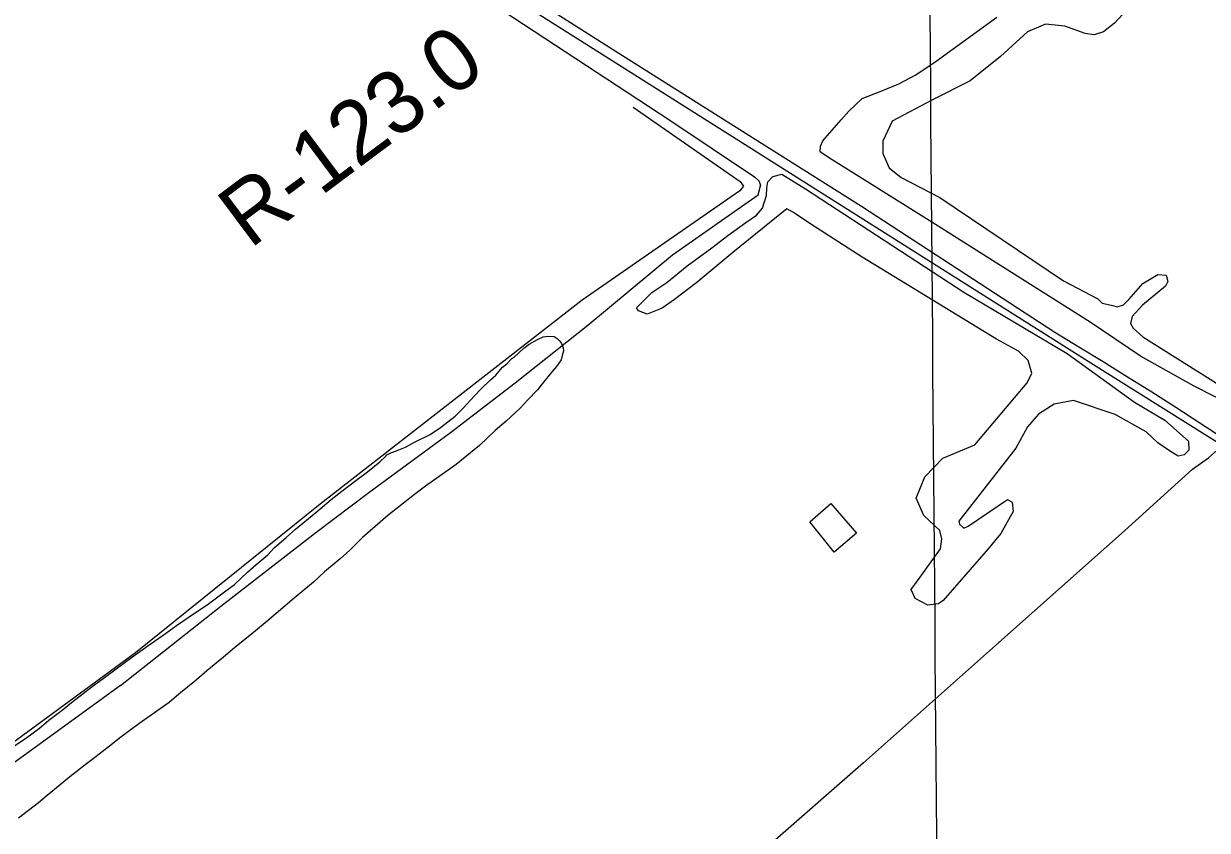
# Model space of a CAD drawing. Extents: x 3567028 to 3605064, y 510945 to 536587.
# Drawn here: x 3575211 to 3576780, y 526815 to 527885 of the extents above; entities that cross this region are included whole.
import ezdxf

# ---------------------------------------------------------------- set-up
doc = ezdxf.new("R2010")
doc.units = 0
for name, color, linetype in [('V-BLDG-OTLN', 7, 'Continuous'), ('V-DTCH-CNTR', 7, 'Continuous'), ('V-GRID-MAJR', 7, 'Continuous'), ('V-RAIL-TRAK', 7, 'Continuous'), ('V-RIVR-RANG-IDEN', 7, 'Continuous'), ('V-ROAD-CNTR', 7, 'Continuous'), ('V-SITE-VEGE', 7, 'Continuous'), ('V-TOPO-SHOR', 7, 'Continuous')]:
    doc.layers.add(name, color=color, linetype=linetype)

msp = doc.modelspace()

# ---------------------------------------------------------------- linework, layer by layer
at = {"layer": 'V-BLDG-OTLN'}
msp.add_lwpolyline([(3576253.607, 527224.399), (3576281.444, 527248.518), (3576315.375, 527209.358), (3576285.882, 527183.801)], close=True, dxfattribs=at)
at = {"layer": 'V-DTCH-CNTR'}
for points in [[(3576019.273, 527774.107), (3576161.15, 527675.5380000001), (3576165.642, 527669.204), (3576160.818, 527663.115), (3575951.839, 527517.969), (3575604.3340000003, 527247.547), (3575359.784, 527050.52), (3575093.54, 526855.6240000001), (3574795.702, 526641.37), (3574514.861, 526423.555), (3574295.901, 526253.813), (3574177.294, 526176.177), (3574150.399, 526158.2490000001), (3574003.9020000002, 526025.42), (3573821.359, 525881.12), (3573540.685, 525669.5160000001), (3573264.336, 525445.367), (3572926.562, 525190.227), (3572656.9220000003, 524984.542), (3572420.384, 524796.6240000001), (3572110.89, 524553.158), (3571723.573, 524246.509), (3571391.719, 523980.332), (3571167.207082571, 523811.410293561)], [(3576499.531, 527060.1), (3576671.287, 527212.75), (3576760.747, 527294.248), (3576781.969, 527309.229), (3576794.025, 527319.49), (3576805.224, 527332.435), (3576813.739, 527339.963), (3576830.025, 527352.241), (3576849.164, 527367.96), (3576982.339, 527472.4180000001), (3577090.139, 527564.06), (3577075.842, 527584.5700000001), (3577050.588, 527617.15), (3577015.3030000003, 527674.355), (3576969.16, 527749.213)], [(3576499.531, 527060.1), (3576324.6750000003, 526904.962), (3576203.9990000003, 526799.074), (3576028.098, 526646.167), (3575881.518, 526518.926), (3575749.398, 526396.814), (3575614.205, 526283.5970000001), (3575502.3370000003, 526177.478)]]:
    msp.add_lwpolyline(points, dxfattribs=at)
at = {"layer": 'V-GRID-MAJR'}
msp.add_spline([(3576470.071, 520885.094), (3576457.305, 522452.36100000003), (3576407.9390000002, 528513.132), (3576358.572, 534573.9180000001), (3576358.556, 534575.836)], degree=3, dxfattribs=at)
at = {"layer": 'V-RAIL-TRAK'}
msp.add_line((3576578.06, 527475.234), (3576322.162, 527642.265), dxfattribs=at)
for points in [[(3576322.162, 527642.265), (3576201.432, 527718.428), (3576005.017, 527841.99), (3575798.21, 527973.59)], [(3576802.139, 527334.358), (3576770.471, 527355.123), (3576738.67, 527375.685), (3576706.74, 527396.044), (3576674.6780000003, 527416.2), (3576642.492, 527436.152), (3576610.1780000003, 527455.899), (3576578.06, 527475.234)]]:
    msp.add_lwpolyline(points, dxfattribs=at)
at = {"layer": 'V-ROAD-CNTR'}
msp.add_lwpolyline([(3571107.4897466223, 530923.76112624), (3571335.7312901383, 530779.8974139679), (3572456.01804956, 530074.706824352), (3572913.198135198, 529784.926403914), (3573353.2372551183, 529506.1049615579), (3574011.946937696, 529090.351793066), (3574465.8630298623, 528803.762366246), (3574566.3788288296, 528736.8115001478), (3574909.1951431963, 528519.108935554), (3575756.439448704, 527984.866004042), (3576622.61471635, 527437.0440996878), (3577459.479042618, 526912.6611484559), (3578223.72151413, 526427.3721190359), (3578886.3171889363, 526005.206963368), (3579395.19917117, 525684.0216057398), (3580151.7146581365, 525207.4495588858), (3580698.9845635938, 524864.6862444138), (3581176.0156095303, 524557.815858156)], dxfattribs=at)
at = {"layer": 'V-SITE-VEGE'}
for p, q in [((3575899.932, 527469.356), (3575906.248, 527470.333)), ((3575906.248, 527470.3329999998), (3575914.819, 527470.1039999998)), ((3575914.819, 527470.1039999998), (3575918.7430000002, 527467.1399999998)), ((3575861.473, 527442.367), (3575874.379, 527454.5999999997)), ((3575874.379, 527454.5999999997), (3575881.373, 527459.5599999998)), ((3575881.373, 527459.5599999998), (3575892.412, 527466.1259999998)), ((3575892.412, 527466.1259999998), (3575899.932, 527469.3559999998)), ((3575918.7430000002, 527467.1399999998), (3575921.524, 527464.2069999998)), ((3575921.524, 527464.207), (3575924.289, 527460.7009999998)), ((3575924.289, 527460.7009999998), (3575926.421, 527454.928)), ((3575926.421, 527454.928), (3575926.886, 527450.914)), ((3575852.0870000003, 527433.4669999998), (3575858.571, 527440.7249999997)), ((3575858.571, 527440.7249999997), (3575861.473, 527442.367)), ((3575923.7090000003, 527438.99), (3575917.752, 527430)), ((3575925.004, 527444.674), (3575923.7090000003, 527438.99)), ((3575926.886, 527450.914), (3575925.004, 527444.674)), ((3575837.3880000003, 527418.422), (3575846.252, 527429.047)), ((3575846.252, 527429.047), (3575852.0870000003, 527433.4669999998)), ((3575911.853, 527423.296), (3575900.616, 527409.2999999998)), ((3575917.752, 527430), (3575911.853, 527423.296)), ((3575818.0470000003, 527400.639), (3575830.3680000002, 527412.317)), ((3575830.3680000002, 527412.317), (3575837.3880000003, 527418.422)), ((3575900.616, 527409.2999999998), (3575892.342, 527399.228)), ((3575793.919, 527374.98), (3575809.218, 527391.153)), ((3575809.218, 527391.153), (3575818.0470000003, 527400.639)), ((3575892.342, 527399.228), (3575879.3910000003, 527385.2789999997)), ((3575879.3910000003, 527385.2789999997), (3575869.3880000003, 527374.6809999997)), ((3575764.078, 527349.4759999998), (3575783.343, 527364.3979999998)), ((3575783.343, 527364.3979999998), (3575793.919, 527374.98)), ((3575869.3880000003, 527374.6809999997), (3575851.202, 527357.441)), ((3575750.106, 527340.1249999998), (3575764.078, 527349.4759999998)), ((3575836.5810000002, 527345.2509999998), (3575815.464, 527325.232)), ((3575851.202, 527357.441), (3575836.5810000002, 527345.2509999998)), ((3575717.633, 527323.2659999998), (3575728.6580000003, 527329.263)), ((3575728.6580000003, 527329.263), (3575750.106, 527340.1249999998)), ((3575690.9990000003, 527310.8259999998), (3575692.775, 527313.067)), ((3575692.775, 527313.067), (3575697.9930000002, 527315.787)), ((3575697.9930000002, 527315.787), (3575704.34, 527317.904)), ((3575704.34, 527317.904), (3575717.633, 527323.2659999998)), ((3575815.464, 527325.232), (3575784.494, 527300.3259999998)), ((3575667.009, 527290.31), (3575683.372, 527303.595)), ((3575683.372, 527303.5949999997), (3575690.9990000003, 527310.8259999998)), ((3575784.494, 527300.3259999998), (3575744.276, 527271.667)), ((3575653.592, 527280.3749999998), (3575667.009, 527290.31)), ((3575633.168, 527264.91), (3575653.592, 527280.3749999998)), ((3575744.276, 527271.667), (3575729.686, 527260.6199999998)), ((3575598.677, 527236.6680000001), (3575619.149, 527253.8470000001)), ((3575619.149, 527253.8470000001), (3575633.168, 527264.91)), ((3575729.686, 527260.6199999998), (3575694.055, 527232.4089999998)), ((3575571.785, 527214.513), (3575598.677, 527236.6680000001)), ((3575694.055, 527232.409), (3575660.693, 527203.5650000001)), ((3575543.67, 527189.534), (3575559.481, 527203.407)), ((3575559.481, 527203.407), (3575571.785, 527214.5129999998)), ((3575660.693, 527203.5650000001), (3575643.664, 527186.865)), ((3575534.855, 527180.6209999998), (3575543.67, 527189.534)), ((3575519.063, 527167.319), (3575534.855, 527180.6209999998)), ((3575630.774, 527175.202), (3575610.302, 527158.0210000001)), ((3575643.664, 527186.865), (3575630.774, 527175.202)), ((3575490.92, 527141.1950000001), (3575507.93, 527157.323)), ((3575507.93, 527157.323), (3575519.063, 527167.319)), ((3575610.302, 527158.0210000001), (3575595.636, 527144.1189999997)), ((3575477.503, 527131.26), (3575490.92, 527141.1950000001)), ((3575595.636, 527144.1189999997), (3575569.915, 527123.0759999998)), ((3575454.748, 527114.143), (3575477.503, 527131.26)), ((3575437.872, 527103.1549999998), (3575454.748, 527114.143)), ((3575569.915, 527123.0759999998), (3575534.223, 527092.5789999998)), ((3575413.987, 527086.638), (3575437.872, 527103.155)), ((3575399.413, 527076.165), (3575413.987, 527086.638)), ((3575516.098, 527077.625), (3575490.963, 527057.1389999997)), ((3575534.223, 527092.5789999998), (3575516.098, 527077.6249999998)), ((3575376.1010000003, 527059.631), (3575399.413, 527076.165)), ((3575349.298, 527040.906), (3575362.127, 527050.284)), ((3575362.127, 527050.284), (3575376.1010000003, 527059.631)), ((3575490.963, 527057.1389999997), (3575476.344, 527044.951)), ((3575316.629, 527016.617), (3575349.298, 527040.906)), ((3575476.344, 527044.951), (3575454.129, 527026.6729999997)), ((3575303.8000000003, 527007.2390000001), (3575316.629, 527016.617)), ((3575440.08, 527014.469), (3575417.276, 526995.635)), ((3575454.129, 527026.6729999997), (3575440.08, 527014.469)), ((3575274.606, 526984.5759999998), (3575303.8000000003, 527007.2390000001)), ((3575262.332, 526974.61), (3575274.606, 526984.5759999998)), ((3575404.4020000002, 526984.5429999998), (3575380.518, 526968.0259999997)), ((3575417.276, 526995.635), (3575404.4020000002, 526984.5429999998)), ((3575244.826, 526961.356), (3575262.332, 526974.6099999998)), ((3575380.518, 526968.0259999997), (3575364.2, 526956.4549999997)), ((3575232.536, 526950.819), (3575244.826, 526961.356)), ((3575364.2, 526956.4549999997), (3575340.2830000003, 526938.795)), ((3575199.897, 526927.674), (3575213.872, 526937.0210000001)), ((3575213.872, 526937.0210000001), (3575232.536, 526950.819)), ((3575340.2830000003, 526938.795), (3575325.093, 526926.622)), ((3575325.093, 526926.622), (3575301.748, 526908.9450000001)), ((3575301.748, 526908.9450000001), (3575294.74, 526903.416)), ((3575294.74, 526903.416), (3575272.556, 526886.2819999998)), ((3575259.694, 526875.7619999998), (3575242.7290000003, 526861.348)), ((3575272.556, 526886.2819999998), (3575259.694, 526875.7619999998)), ((3575242.7290000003, 526861.348), (3575231.041, 526851.937)), ((3575231.041, 526851.937), (3575204.765, 526831.4819999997))]:
    msp.add_line(p, q, dxfattribs=at)
for points in [[(3576812.332, 528059.553), (3576779.628, 528065.039), (3576752.4450000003, 528063.045), (3576727.244, 528046.867), (3576715.8310000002, 528033.461), (3576711.116, 528018.486), (3576702.875, 527986.1730000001), (3576693.45, 527953.069), (3576685.596, 527924.303), (3576668.284, 527897.101), (3576657.264, 527885.272), (3576642.699, 527873.834), (3576630.488, 527869.881), (3576618.272, 527871.446), (3576591.474, 527881.272), (3576565.864, 527884.006), (3576542.234, 527873.742)], [(3576817.014, 527376.623), (3576763.057, 527404.121), (3576691.867, 527443.799), (3576624.967, 527488.98), (3576411.789, 527623.64), (3576279.5840000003, 527706.416), (3576267.37, 527714.514), (3576267.577, 527722.278), (3576270.87, 527729.182), (3576294.9280000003, 527757.286), (3576305.332, 527768.661), (3576322.866, 527785.289), (3576348.862, 527795.555), (3576371.703, 527805.033), (3576394.149, 527816.873), (3576420.923, 527835.02), (3576501.241, 527893.009)], [(3576542.234, 527873.742), (3576506.41, 527841.007), (3576465.862, 527808.665), (3576416.2430000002, 527783.405), (3576362.475, 527755.484)], [(3576362.475, 527755.484), (3576350.103, 527728.621), (3576350.4450000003, 527712.296), (3576358.487, 527693.436), (3576374.4620000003, 527680.579), (3576425.815, 527654.346), (3576589.903, 527543.524), (3576635.111, 527519.7880000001), (3576641.177, 527514.187), (3576655.376, 527510.773), (3576660.934, 527509.276), (3576669.357, 527511.915), (3576676.464, 527518.77), (3576694.9960000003, 527540.078), (3576714.764, 527552.2880000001), (3576725.917, 527551.389), (3576727.858, 527542.975), (3576724.954, 527536.745), (3576694.482, 527511.465), (3576680.947, 527496.351), (3576678.686, 527487.3150000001), (3576682.065, 527480.9720000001), (3576695.123, 527469.567), (3576795.895, 527405.6240000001)]]:
    msp.add_lwpolyline(points, dxfattribs=at)
msp.add_lwpolyline([(3576683.6950000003, 527382.861), (3576723.881, 527358.983), (3576755.494, 527331.1900000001), (3576755.98, 527319.311), (3576749.586, 527313.145), (3576741.8710000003, 527311.189), (3576730.134, 527318.382), (3576714.968, 527329.125), (3576699.168, 527343.371), (3576658.396, 527366.442), (3576602.953, 527385.015), (3576577.187, 527380.2660000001), (3576556.629, 527366.827), (3576542.197, 527350.121), (3576526.681, 527321.789), (3576451.071, 527225.136), (3576451.745, 527221.235), (3576457.811, 527215.633), (3576463.329, 527218.595), (3576515.542, 527253.718), (3576521.67, 527250.4450000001), (3576522.8910000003, 527237.981), (3576506.576, 527208.893), (3576489.713, 527188.366), (3576430.399, 527120.027), (3576424.062, 527115.531), (3576410.025, 527113.577), (3576393.174, 527122.572), (3576388.0500000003, 527134.365), (3576396.123, 527145.803), (3576426.786, 527188.491), (3576428.691, 527201.65), (3576425.877, 527212.6), (3576404.6550000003, 527232.591), (3576394.387, 527255.395), (3576406.021, 527283.832), (3576429.997, 527308.832), (3576472.42, 527326.344), (3576541.4250000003, 527408.412), (3576547.987, 527421.443), (3576542.986, 527437.895), (3576530.12, 527450.6680000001), (3576501.012, 527466.204), (3576322.8910000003, 527575.066), (3576254.914, 527618.831), (3576232.015, 527634.206), (3576222.824, 527639.111), (3576151.355, 527581.1950000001), (3576103.6750000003, 527541.29), (3576074.327, 527518.764), (3576057.714, 527507.555), (3576038.076, 527499.531), (3576026.5330000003, 527503.726), (3576023.5330000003, 527507.6900000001), (3576044.2770000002, 527528.113), (3576064.059, 527541.571), (3576091.055, 527563.382), (3576123.551, 527587.3740000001), (3576144.969, 527603.895), (3576168.736, 527621.131), (3576182.982, 527630.851), (3576190.992, 527639.961), (3576196.106, 527656.9180000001), (3576196.634, 527666.865), (3576198.014, 527674.983), (3576204.609, 527682.0920000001), (3576216.282, 527685.125), (3576247.617, 527665.642), (3576457.619, 527528.74), (3576594.517, 527447.395)], close=True, dxfattribs=at)
at = {"layer": 'V-TOPO-SHOR'}
msp.add_line((3576185.091, 527657.893), (3576188.11, 527669.632), dxfattribs=at)
for points in [[(3575832.665, 527910.804), (3576067.901, 527756.754), (3576180.156, 527681.33), (3576186.3710000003, 527675.753), (3576188.11, 527669.632)], [(3575339.74, 527007.452), (3575472.961, 527112.351), (3575598.759, 527210.042), (3575668.836, 527263.251), (3575777.091, 527342.511), (3575863, 527408.491), (3575959.43, 527485.083), (3576071.546, 527578.101), (3576185.091, 527657.893)], [(3575339.74, 527007.452), (3574887.5670000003, 526679.52), (3574359.33, 526274.084), (3574057.77, 526036.626), (3573695.842, 525749.505), (3573413.66, 525539.4990000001), (3573054.877, 525253.846), (3572497.821, 524816.547), (3572127.715, 524514.104), (3571702.64, 524189.822), (3571167.5255518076, 523771.60062745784)]]:
    msp.add_lwpolyline(points, dxfattribs=at)

# ---------------------------------------------------------------- texts
at = {"layer": 'V-RIVR-RANG-IDEN'}
msp.add_text('R-123.0', height=82.99999799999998, rotation=36.78463789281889, dxfattribs=at).set_placement((3575511.216, 527585.089))

doc.saveas('drawing.dxf')
